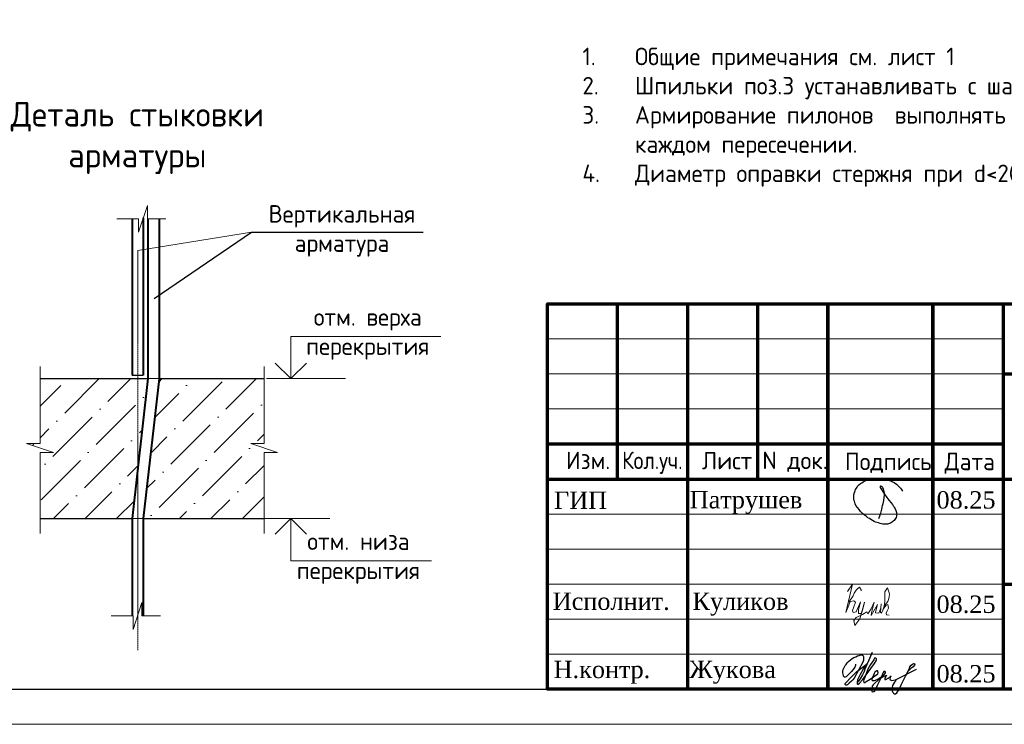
# Model space of a CAD drawing. Header units: millimetres. Extents: x 369815 to 1481759, y -423071 to -27917.
# Tile 277 of 380: x 648328 to 662376, y -265774 to -255719. Entities that reach past the tile are written whole.
import ezdxf

# ---------------------------------------------------------------- set-up
doc = ezdxf.new("R2010")
doc.units = ezdxf.units.MM
doc.linetypes.add('CENTER2', pattern=[28.575, 19.05, -3.175, 3.175, -3.175])
for name, color, linetype in [('PDF7_Text', 7, 'Continuous'), ('PDF8_Text', 7, 'Continuous'), ('ТОЛСТЫЕ_ОСНОВНЫЕ', 6, 'Continuous')]:
    doc.layers.add(name, color=color, linetype=linetype)
for name, color, linetype, lineweight in [('Выноски', 20, 'Continuous', 20), ('подоснова', 151, 'Continuous', 5), ('размер', 1, 'Continuous', 25), ('РАЗМЕРЫ', 1, 'Continuous', 9), ('Рамка', 7, 'Continuous', 70), ('Текст', 7, 'Continuous', 25), ('ТОНКИЕ', 7, 'Continuous', 9)]:
    doc.layers.add(name, color=color, linetype=linetype, lineweight=lineweight)
doc.styles.add('GOST-2.304_Type-B', font='GOST_Common.ttf')
doc.styles.add('PDF Times New Roman', font='times.ttf')
doc.styles.add('style_Tonin', font='simplex.shx', dxfattribs={"width": 0.9})
doc.styles.add('ГОСТ', font='GOST_Common.ttf')
doc.dimstyles.new('20', dxfattribs={"dimtxt": 2.5, "dimasz": 2.5, "dimexe": 1.25, "dimexo": 0.625, "dimtad": 1, "dimdec": 0, "dimlfac": 20, "dimtxsty": 'style_Tonin', "dimblk": 'ARCHTICK', "dimcen": 0, "dimclrt": 256, "dimadec": 0, "dimazin": 0, "dimtfac": 1, "dimtdec": 0, "dimtmove": 0, "dimatfit": 0, "dimfxl": 1, "dimarcsym": 0})

# ---------------------------------------------------------------- blocks, each defined once
blk = doc.blocks.new('11')
at = {"layer": 'Выноски'}
for p, q in [((47944, 66700), (47962, 66737)), ((47962, 66737), (47989, 66781)), ((47989, 66781), (48016, 66806)), ((48016, 66806), (48038, 66823)), ((48038, 66823), (48060, 66786)), ((48060, 66786), (48058, 66769)), ((47885, 66608), (47944, 66700))]:
    blk.add_line(p, q, dxfattribs=at)
blk.add_lwpolyline([(47863, 66761), (47937, 66865), (47843, 66458), (47885, 66564), (47905, 66616), (47954, 66628), (47979, 66606), (47957, 66539), (47937, 66487), (47947, 66458), (47991, 66470), (48051, 66611), (48041, 66569), (48023, 66505), (48023, 66448), (48065, 66448), (48090, 66529), (48110, 66608), (48043, 66369), (47972, 66275), (47954, 66344), (47991, 66389), (48078, 66431), (48142, 66470), (48154, 66441), (48204, 66512), (48246, 66606), (48209, 66455), (48204, 66418), (48295, 66574), (48265, 66463), (48265, 66455), (48312, 66453), (48342, 66529), (48347, 66584), (48337, 66465), (48349, 66453), (48401, 66569), (48443, 66616), (48461, 66678), (48466, 66727), (48436, 66811), (48399, 66754), (48399, 66618), (48389, 66549), (48374, 66507), (48416, 66564), (48441, 66576), (48451, 66524), (48433, 66482), (48419, 66453), (48424, 66428), (48458, 66421)], dxfattribs=at)
blk = doc.blocks.new('яяя')
at = {"lineweight": 30}
for points in [[(345424, 110432), (345425, 110410), (345424, 110397), (345417, 110379), (345406, 110350), (345390, 110319), (345357, 110275), (345310, 110221), (345265, 110176), (345198, 110110), (345161, 110077), (345133, 110066), (345116, 110066), (345102, 110075), (345090, 110091), (345082, 110115), (345074, 110146), (345066, 110182), (345064, 110206), (345067, 110234), (345077, 110278), (345095, 110320), (345114, 110361), (345134, 110395), (345159, 110428), (345195, 110469), (345228, 110506), (345284, 110560), (345331, 110595), (345379, 110625), (345435, 110648), (345486, 110670), (345532, 110686), (345573, 110696), (345605, 110698), (345621, 110695), (345635, 110687), (345648, 110671), (345656, 110649), (345659, 110625), (345659, 110583), (345656, 110553), (345647, 110523), (345635, 110489), (345387, 110033), (345349, 109985), (345311, 109948), (345247, 109889), (345209, 109858), (345192, 109844), (345180, 109837), (345157, 109833), (345150, 109835), (345140, 109842), (345135, 109856), (345138, 109881), (345148, 109892), (345183, 109930), (345267, 110024), (345343, 110105), (345455, 110213), (345617, 110343), (345775, 110456), (345811, 110526), (345838, 110607), (345890, 110740), (345902, 110771), (345698, 110295), (345672, 110226), (345626, 110132), (345572, 110032), (345518, 109953), (345481, 109918), (345497, 110001), (345567, 110147), (345655, 110301), (345760, 110442)], [(345481, 109918), (345476, 109896), (345475, 109874), (345485, 109861), (345506, 109866), (345539, 109891), (345632, 109983), (345968, 110450), (346022, 110527), (346029, 110560), (346027, 110579), (346026, 110590), (346010, 110605), (345993, 110609), (345975, 110601), (345962, 110584), (345954, 110562), (345857, 110421), (345783, 110292), (345741, 110183), (345701, 110079), (345665, 109985), (345660, 109952), (345666, 109929), (345669, 109915), (345682, 109910), (345702, 109914), (345735, 109941), (345846, 110007), (346065, 110160), (346075, 110193), (346070, 110217), (346066, 110236), (346052, 110241), (346030, 110241), (346007, 110228), (345978, 110203), (345960, 110164), (345892, 110010), (345895, 109986), (345904, 109966), (345925, 109964), (345969, 109968), (346045, 110000), (346218, 110114), (346261, 110154), (346280, 110184), (346282, 110210), (346278, 110225), (346263, 110229), (346241, 110222), (346220, 110198), (346162, 110049), (345989, 109904), (345932, 109849), (345906, 109805), (345891, 109739), (345890, 109690), (345899, 109652), (345924, 109647), (345956, 109655), (345980, 109674), (346058, 109838), (346158, 110046), (346261, 110098), (346314, 110120), (346292, 110079), (346269, 110036), (346261, 110008), (346267, 109998), (346293, 109998), (346363, 110039), (346445, 110095), (346421, 110068), (346414, 110040), (346407, 110011), (346416, 109990), (346466, 109972), (346509, 109977), (346574, 109984), (347172, 110293)], [(346586, 109971), (346543, 109917), (346509, 109873), (346489, 109825), (346475, 109767), (346472, 109710), (346478, 109675), (346485, 109641), (346501, 109621), (346517, 109602), (346542, 109589), (346568, 109592), (346605, 109620), (346680, 109731), (346736, 109842), (346865, 110115), (346962, 110290), (346969, 110318), (346979, 110360), (347013, 110403), (347056, 110434), (347091, 110450), (347109, 110450), (347121, 110434), (347115, 110405), (347072, 110355), (347012, 110307), (346924, 110222)]]:
    blk.add_lwpolyline(points, dxfattribs=at)
blk = doc.blocks.new('Патрушев')
at = {"color": 5, "lineweight": 25}
blk.add_lwpolyline([(58.5, -35.09), (59.7, -31.98), (60.22, -29.81), (60.47, -28.76), (60.76, -27.56), (61.06, -26.32), (61.37, -24.67), (61.64, -22.98), (61.77, -21.63), (61.83, -20.46), (61.74, -19.5), (61.5, -18.56), (61.27, -17.93), (60.96, -17.34), (60.63, -16.86), (60.45, -16.66), (60.39, -16.62), (60.25, -16.53), (60.03, -16.42), (59.74, -16.36), (59.56, -16.39), (59.41, -16.5), (59.32, -16.73), (59.32, -16.96), (59.41, -17.15), (61.8, -21.04), (63.12, -22.91), (63.7, -23.61), (64.53, -24.59), (65.48, -25.87), (66.43, -27.07), (66.87, -27.73), (67.42, -28.44), (67.68, -28.93), (68, -29.52), (68.38, -30.41), (68.65, -31), (68.82, -31.71), (68.89, -32.2), (68.93, -32.68), (68.9, -33.35), (68.81, -33.79), (68.57, -34.59), (68.27, -35.18), (67.92, -35.7), (67.56, -36.23), (66.92, -36.75), (66.44, -37.14), (65.93, -37.49), (65.34, -37.85), (64.79, -38.12), (64.12, -38.33), (63.56, -38.4), (62.54, -38.51), (61.58, -38.47), (60.89, -38.38), (60.1, -38.27), (59.25, -38.05), (58.41, -37.75), (57.66, -37.55), (56.61, -37.27), (55.88, -36.92), (54.92, -36.35), (53.85, -35.72), (53.05, -35.25), (52.17, -34.73), (51.27, -34.08), (50.13, -33.27), (49.09, -32.31), (47.96, -31.09), (47.07, -29.92), (46.05, -28.68), (45.23, -27.65), (44.74, -26.54), (44.28, -25.09), (44.05, -24.29), (43.98, -23.29), (43.94, -22.47), (43.99, -21.49), (44.18, -20.57), (44.46, -19.97), (44.74, -19.1), (45.02, -18.24), (45.49, -17.42), (45.85, -16.92), (46.39, -16.14), (46.99, -15.53), (47.83, -14.81), (48.65, -14.29), (49.43, -13.79), (50.53, -13.27), (51.57, -12.89), (52.65, -12.48), (54.17, -12.1), (55.44, -11.87), (56.95, -11.79), (58.35, -11.79), (59.63, -11.91), (61, -12.05), (62.71, -12.35), (64.46, -12.88), (66.16, -13.58), (67.55, -14.27), (68.88, -15.13), (70.02, -16.25), (71.14, -17.49), (71.67, -18.26), (72.28, -19.27)], dxfattribs=at)
blk = doc.blocks.new('штамп кж1.1')
at = {"layer": 'Рамка', "color": 7}
for p, q in [((405358, -83134), (405358, -80634)), ((407358, -83134), (407358, -80634)), ((410858, -81634), (422858, -81634)), ((404358, -82634), (410858, -82634)), ((404358, -83134), (422858, -83134)), ((410858, -84634), (422858, -84634))]:
    blk.add_line(p, q, dxfattribs=at)
at = {"layer": 'Рамка'}
for p, q in [((406358, -86134), (406358, -80634)), ((408358, -86134), (408358, -80634)), ((408358, -80634), (408358, -86134)), ((409858, -80634), (409858, -86134)), ((409858, -86134), (409858, -80634)), ((410858, -80634), (410858, -86134))]:
    blk.add_line(p, q, dxfattribs=at)
at = {"layer": 'Рамка', "color": 7, "lineweight": 15}
for p, q in [((404358, -81134), (410858, -81134)), ((404358, -81634), (410858, -81634)), ((404358, -82134), (410858, -82134)), ((404358, -83634), (410858, -83634)), ((404358, -84134), (410858, -84134)), ((404358, -84634), (410858, -84634)), ((404358, -85134), (410858, -85134)), ((404358, -85634), (410858, -85634))]:
    blk.add_line(p, q, dxfattribs=at)
at = {"layer": 'Рамка'}
blk.add_lwpolyline([(422858, -86134), (404358, -86134), (404358, -80634), (422858, -80634)], close=True, dxfattribs=at)
at = {"color": 5, "xscale": 24.5, "yscale": 24.5, "zscale": 24.5}
blk.add_blockref('Патрушев', (407651, -82836), dxfattribs=at)
at = {"color": 2, "lineweight": 60, "xscale": 0.5, "yscale": 0.5, "zscale": 0.5}
blk.add_blockref('яяя', (236038, -140993), dxfattribs=at)
at = {"layer": 'Выноски', "color": 0}
blk.add_blockref('11', (360773, -151499), dxfattribs=at)
at = {"layer": 'PDF7_Text', "char_height": 248, "attachment_point": 7, "style": 'PDF Times New Roman'}
for s, insert in [('08.25', (409908, -83561)), ('Патрушев', (406387, -83634)), ('08.25', (409908, -85050)), ('Жукова', (406381, -86056)), ('08.25', (409908, -86042))]:
    blk.add_mtext(s, dxfattribs=dict(at, insert=insert))
at = {"layer": 'PDF7_Text', "insert": (406426, -85084), "char_height": 247.95, "attachment_point": 7, "style": 'PDF Times New Roman'}
blk.add_mtext_dynamic_manual_height_columns('{\\C256;Куликов}', width=2000, gutter_width=1250, heights=[0], dxfattribs=at)
at = {"layer": 'PDF8_Text', "char_height": 248, "attachment_point": 7, "style": 'PDF Times New Roman'}
for s, insert in [('ГИП', (404451, -83561)), ('Исполнит.', (404432, -85007)), ('Н.контр.', (404445, -86056))]:
    blk.add_mtext(s, dxfattribs=dict(at, insert=insert))
at = {"layer": 'Текст', "color": 7, "style": 'ГОСТ'}
for s, p in [('Изм.', (404622, -82993)), ('Лист', (406561, -82996)), ('N док.', (407423, -82993)), ('Подпись', (408601, -83008)), ('Дата', (410023, -83008))]:
    blk.add_text(s, height=250, dxfattribs=at).set_placement(p)
at = {"layer": 'Текст', "color": 7, "style": 'ГОСТ', "width": 0.9}
blk.add_text('Кол.уч.', height=250, dxfattribs=at).set_placement((405423, -82992))
at = {"layer": 'Текст', "color": 7, "attachment_point": 1, "style": 'ГОСТ'}
for s, width, heights, insert, char_height in [('\\pi594.35517;{\\fTimes New Roman|b0|i0|c204|p18;\\C256;Строительство жилого комплекса со  встроенными помещениями \\P\\pi1441.86779;общественного-делового, коммерческого назначения и \\P\\pi41.3631;поликлиническим учреждением по адресу: г. Чита, ул. 1-я Коллективная}', 11543.07, [0], (411117, -81801), 250), ('\\pi389.01406;{\\fTimes New Roman|b0|i0|c204|p18;\\C256;«Жилой дом со встроенными помещениями \\P\\pi641.91601;общественно-делового и коммерческого \\P\\pi302.06381;назначения на первом этаже здания», поз. 3.1\\P}', 7000, [1500], (410844, -83331), 225)]:
    blk.add_mtext_dynamic_manual_height_columns(s, width=width, gutter_width=12.5, heights=heights, dxfattribs=dict(at, insert=insert, char_height=char_height))
blk = doc.blocks.new('*U78')
at = {"layer": 'ТОЛСТЫЕ_ОСНОВНЫЕ', "color": 6}
blk.add_lwpolyline([(20, 5), (415, 5), (415, 292), (20, 292)], close=True, dxfattribs=at)
at = {"layer": 'ТОНКИЕ'}
blk.add_lwpolyline([(0, 0), (420, 0), (420, 297), (0, 297)], close=True, dxfattribs=at)
blk = doc.blocks.new('_ArchTick')
at = {"color": 0, "linetype": 'ByBlock', "const_width": 0.15}
blk.add_lwpolyline([(-0.5, -0.5), (0.5, 0.5)], dxfattribs=at)

msp = doc.modelspace()

# ---------------------------------------------------------------- hatches: boundary and pattern name
at = {"lineweight": 5}
h = msp.add_hatch(dxfattribs=at)
h.set_pattern_fill('ANSI36', color=256, scale=100, style=0)
h.set_pattern_definition([(45, (461113.17, -325711.36), (168.3798, 617.3926), [793.75, -158.75, 0, -158.75])])
h.paths.add_polyline_path([(650156.5, -260839.5), (650012.3, -260839.5), (650012.3, -262115.4)])
h.paths.add_polyline_path([(651814.7, -260839.5), (650316.5, -260839.5), (650090.5, -262839.5), (651814.7, -262839.5), (651814.7, -261894.9), (652006, -261894.9), (651623.4, -261767.4), (651814.7, -261767.4)])
h.paths.add_polyline_path([(650012.3, -260839.5), (648617.8, -260839.5), (648617.8, -261767.4), (648426.5, -261767.4), (648809.1, -261894.9), (648617.8, -261894.9), (648617.8, -262839.5), (649930.5, -262839.5), (650012.3, -262115.4)])

# ---------------------------------------------------------------- linework, layer by layer
at = {"color": 0, "lineweight": 40}
for p, q in [((649930.5, -258558.1), (649930.5, -260789.5)), ((650090.5, -258548.2), (650090.5, -260789.5))]:
    msp.add_line(p, q, dxfattribs=at)
at = {"lineweight": 20}
for p, q in [((650012.3, -259015.1), (651632.9, -258751.9)), ((651726.3, -262839.5), (652752, -262839.5))]:
    msp.add_line(p, q, dxfattribs=at)
at = {"color": 0, "linetype": 'CENTER2', "lineweight": 18}
msp.add_line((650012.3, -259015.1), (650012.3, -264717), dxfattribs=at)
at = {"color": 0, "lineweight": 30}
for p, q in [((648617.8, -260839.5), (650156.5, -260839.5)), ((649930.5, -260789.5), (650090.5, -260789.5)), ((650316.5, -260839.5), (651814.7, -260839.5)), ((648614.9, -262839.5), (649930.5, -262839.5)), ((650090.5, -262839.5), (651811.8, -262839.5))]:
    msp.add_line(p, q, dxfattribs=at)
at = {"lineweight": 15}
for p, q in [((650156.5, -260839.5), (650316.5, -260839.5)), ((649930.5, -262839.5), (650090.5, -262839.5))]:
    msp.add_line(p, q, dxfattribs=at)
at = {"lineweight": 20, "ltscale": 50}
msp.add_line((651847.5, -260839.5), (652974.4, -260839.5), dxfattribs=at)
at = {"linetype": 'ByBlock', "lineweight": 18}
for points in [[(649711.7, -258560), (650022.8, -258560), (650022.8, -258751.3), (650150.3, -258368.7), (650150.3, -258560), (650414.6, -258560)], [(648617.8, -260666.3), (648617.8, -261767.4), (648426.5, -261767.4), (648809.1, -261894.9), (648617.8, -261894.9), (648617.8, -263051.8)], [(651814.7, -260666.3), (651814.7, -261767.4), (651623.4, -261767.4), (652006, -261894.9), (651814.7, -261894.9), (651814.7, -263051.8)], [(649633.7, -264227.7), (649944.8, -264227.7), (649944.8, -264418.9), (650072.3, -264036.4), (650072.3, -264227.7), (650336.6, -264227.7)]]:
    msp.add_lwpolyline(points, dxfattribs=at)
at = {"color": 0, "lineweight": 40}
for points in [[(650156.5, -258560), (650156.5, -260839.5), (649930.5, -262839.5), (649930.5, -264227.7)], [(650316.5, -258560), (650316.5, -260839.5), (650090.5, -262839.5), (650090.5, -264227.7)]]:
    msp.add_lwpolyline(points, dxfattribs=at)
at = {"lineweight": 30}
for points in [[(652417.5, -260618.8), (652194.5, -260839.5), (651971.5, -260618.8)], [(652417.5, -263060.2), (652194.5, -262839.5), (651971.5, -263060.2)]]:
    msp.add_lwpolyline(points, dxfattribs=at)
at = {"layer": 'подоснова'}
for points in [[(652194.5, -260839.5), (652194.5, -260239.5), (654336.1, -260239.5)], [(652194.5, -262839.5), (652194.5, -263439.5), (654203.3, -263439.5)]]:
    msp.add_lwpolyline(points, dxfattribs=at)

# ---------------------------------------------------------------- block references
at = {"xscale": 100, "yscale": 100, "zscale": 100}
msp.add_blockref('*U78', (632858.9, -265774.1, 3100), dxfattribs=at)
at = {"layer": 'размер'}
for p in [(72562.5, -178938.9, 3100), (116435.2, -178938.9, 3100), (161542.1, -178938.9, 3100), (206588.2, -178938.9, 3100), (251500.6, -179139.9, 3100)]:
    msp.add_blockref('штамп кж1.1', p, dxfattribs=at)

# ---------------------------------------------------------------- texts
at = {"ltscale": 100, "char_height": 250, "width": 17398.124, "attachment_point": 1, "style": 'GOST-2.304_Type-B'}
for insert in [(521291.1, -255917.8, 3100), (566398, -255917.8, 3100), (611444.1, -255917.8, 3100), (656356.5, -256118.8, 3100)]:
    msp.add_mtext('\\pi-750,l750,t750,5000;1.^IОбщие примечания см. лист 1\\P2.^IШпильки поз.3 устанавливать с шагом 400 по вертикали и с шагом  400 по горизонтали .\\P3.^IАрмирование пилонов  выполнять отдельными стержнями. Арматуру вязать вязальной проволокой в каждом пересечении.\\P{\\C7;4.^IДиаметр оправки стержня при d<20мм - 5d, при d≥20мм - 8d}', dxfattribs=dict(at, insert=insert))
at = {"layer": 'РАЗМЕРЫ', "attachment_point": 5, "style": 'GOST-2.304_Type-B'}
for s, insert, char_height in [('Деталь стыковки\\Pарматуры ', (650007.2, -257407.9, 3100), 350), ('Вертикальная\\Pарматура', (652926.1, -258732.8, 3100), 250), ('отм. верха \\Pперекрытия', (653293.9, -260203.3, 3100), 250), ('отм. низа \\Pперекрытия', (653161.1, -263403.3, 3100), 250)]:
    msp.add_mtext_dynamic_manual_height_columns(s, width=3941.213, gutter_width=625, heights=[0], dxfattribs=dict(at, insert=insert, char_height=char_height))
at = {"layer": 'Текст', "color": 7, "char_height": 250, "attachment_point": 1, "style": 'ГОСТ'}
for s, insert in [('\\pi3500;{\\C0;\\P\\pi1309.09091;План пилонов} 6-13-го этажа{\\H1.83333x; }', (483420.8, -263573.2, 3100)), ('\\pi3500;{\\C256;\\P\\pi2159.09091;Пилон П1 (6-13 ЭТ)}', (527293.5, -263573.2, 3100)), ('\\pi3500;{\\C256;\\P\\pi2134.09091;Пилон П2 (6-13 ЭТ)}', (572400.4, -263573.2, 3100)), ('\\pi3500;{\\C256;\\P\\pi2121.59091;Пилон П4 (6-13 ЭТ)}', (617446.5, -263573.2, 3100))]:
    msp.add_mtext_dynamic_manual_height_columns(s, width=7000, gutter_width=12.5, heights=[1500], dxfattribs=dict(at, insert=insert))

# ---------------------------------------------------------------- leaders
at = {"layer": 'подоснова', "has_arrowhead": 0}
msp.add_leader([(650247.4, -259699.7), (651632.9, -258751.9), (654084.4, -258751.9)], dimstyle='20', override={"dimasz": 1.5, "dimldrblk": 'Dot'}, dxfattribs=at)

doc.saveas('drawing.dxf')
